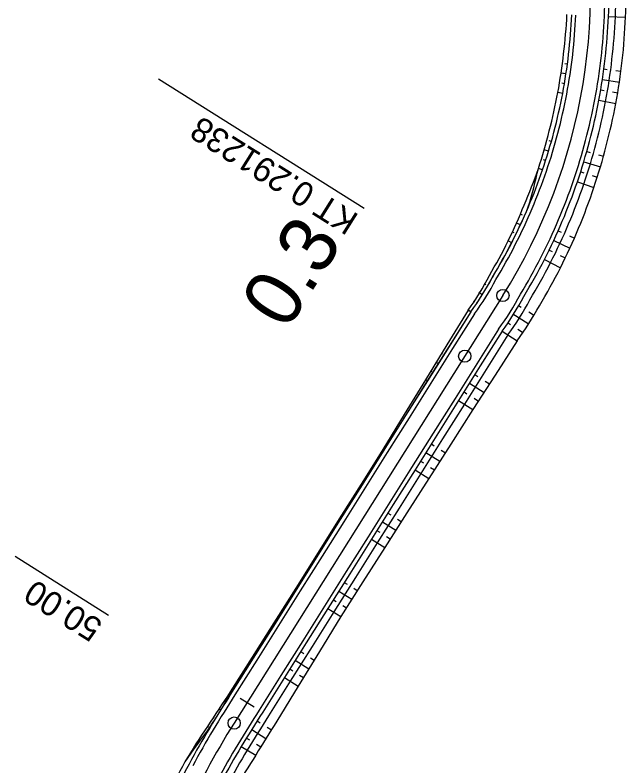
# Model space of a CAD drawing. Extents: x -481645 to -478728, y -1113199 to -1110710.
# Drawn here: x -479592.8 to -479518.1, y -1112691.1 to -1112599.2 of the extents above; entities that cross this region are included whole.
import ezdxf

# ---------------------------------------------------------------- set-up
doc = ezdxf.new("R2010")
doc.units = 0
for name, color, linetype in [('CP14_HRANA_TELESO', 7, 'Continuous'), ('CP14_OSA', 7, 'Continuous'), ('CP14_PRIKOP', 7, 'Continuous'), ('CP1_HATCH_SLOPE_L', 7, 'Continuous'), ('CP1_HATCH_SLOPE_R', 7, 'Continuous'), ('CP1_HLBODY', 7, 'Continuous'), ('CP1_HRANA_TELESO', 7, 'Continuous'), ('CP1_OSA', 7, 'Continuous'), ('CP1_STANICENI', 7, 'Continuous'), ('CP1_VOZOVKA', 7, 'Continuous'), ('CP1_ZPEVKRAJ', 7, 'Continuous')]:
    doc.layers.add(name, color=color, linetype=linetype)

msp = doc.modelspace()

# ---------------------------------------------------------------- linework, layer by layer
at = {"layer": 'CP14_HRANA_TELESO'}
for p, q in [((-479520.282, -1112599.413), (-479518.205, -1112599.503)), ((-479520.848, -1112605.837), (-479520.433, -1112605.892)), ((-479519.391, -1112606.031), (-479518.764, -1112606.115)), ((-479521.03, -1112607.114), (-479518.95, -1112607.429)), ((-479521.235, -1112608.388), (-479520.822, -1112608.458)), ((-479519.784, -1112608.634), (-479519.159, -1112608.741)), ((-479521.463, -1112609.658), (-479519.391, -1112610.048)), ((-479522.938, -1112615.935), (-479522.535, -1112616.049)), ((-479521.514, -1112616.338), (-479520.896, -1112616.513)), ((-479523.3, -1112617.174), (-479521.263, -1112617.789)), ((-479523.684, -1112618.405), (-479523.286, -1112618.534)), ((-479522.27, -1112618.86), (-479521.652, -1112619.059)), ((-479524.09, -1112619.63), (-479522.065, -1112620.322)), ((-479526.444, -1112625.634), (-479526.061, -1112625.804)), ((-479526.978, -1112626.808), (-479524.996, -1112627.732)), ((-479525.065, -1112626.246), (-479524.452, -1112626.519)), ((-479527.534, -1112627.973), (-479527.158, -1112628.156)), ((-479526.171, -1112628.638), (-479525.561, -1112628.935)), ((-479528.11, -1112629.127), (-479526.147, -1112630.129)), ((-479531.295, -1112634.734), (-479530.94, -1112634.957)), ((-479531.96, -1112635.792), (-479530.104, -1112636.958)), ((-479530.008, -1112635.543), (-479529.43, -1112635.906)), ((-479532.625, -1112636.851), (-479532.27, -1112637.074)), ((-479533.29, -1112637.909), (-479531.452, -1112639.064)), ((-479531.347, -1112637.654), (-479530.778, -1112638.011)), ((-479536.615, -1112643.201), (-479536.26, -1112643.424)), ((-479537.28, -1112644.26), (-479535.497, -1112645.38)), ((-479535.364, -1112643.987), (-479534.823, -1112644.327)), ((-479537.945, -1112645.318), (-479537.59, -1112645.541)), ((-479538.61, -1112646.377), (-479536.846, -1112647.485)), ((-479536.704, -1112646.098), (-479536.172, -1112646.432)), ((-479541.935, -1112651.669), (-479541.58, -1112651.892)), ((-479542.6, -1112652.727), (-479540.891, -1112653.801)), ((-479540.722, -1112652.431), (-479540.217, -1112652.748)), ((-479543.265, -1112653.785), (-479542.91, -1112654.008)), ((-479542.06, -1112654.542), (-479541.564, -1112654.854)), ((-479543.93, -1112654.844), (-479542.238, -1112655.907)), ((-479547.256, -1112660.136), (-479546.901, -1112660.358)), ((-479546.078, -1112660.876), (-479545.61, -1112661.17)), ((-479547.921, -1112661.194), (-479546.284, -1112662.223)), ((-479548.586, -1112662.253), (-479548.231, -1112662.476)), ((-479549.251, -1112663.311), (-479547.632, -1112664.328)), ((-479547.417, -1112662.986), (-479546.958, -1112663.275)), ((-479552.576, -1112668.603), (-479552.222, -1112668.826)), ((-479551.43, -1112669.324), (-479550.992, -1112669.598)), ((-479553.241, -1112669.662), (-479551.655, -1112670.658)), ((-479553.906, -1112670.72), (-479553.552, -1112670.943)), ((-479554.571, -1112671.778), (-479552.981, -1112672.777)), ((-479552.758, -1112671.442), (-479552.318, -1112671.718)), ((-479557.896, -1112677.07), (-479557.542, -1112677.293)), ((-479558.561, -1112678.129), (-479556.905, -1112679.169)), ((-479556.719, -1112677.81), (-479556.251, -1112678.104)), ((-479559.226, -1112679.187), (-479558.872, -1112679.41)), ((-479559.891, -1112680.246), (-479558.213, -1112681.3)), ((-479558.038, -1112679.934), (-479557.559, -1112680.235)), ((-479563.216, -1112685.538), (-479562.862, -1112685.76)), ((-479563.881, -1112686.596), (-479562.147, -1112687.686)), ((-479561.997, -1112686.304), (-479561.487, -1112686.624)), ((-479564.535, -1112687.641), (-479564.178, -1112687.861)), ((-479563.304, -1112688.4), (-479562.787, -1112688.72)), ((-479565.17, -1112688.685), (-479563.405, -1112689.745))]:
    msp.add_line(p, q, dxfattribs=at)
at = {"layer": 'CP14_OSA'}
msp.add_circle((-479537.855, -1112640.946), 0.75, dxfattribs=at)
at = {"layer": 'CP14_PRIKOP'}
for p, q in [((-479525.917, -1112605.161), (-479525.917, -1112605.161)), ((-479525.309, -1112605.242), (-479525.613, -1112605.202)), ((-479525.48, -1112606.439), (-479526.082, -1112606.348)), ((-479526.268, -1112607.533), (-479526.268, -1112607.533)), ((-479525.672, -1112607.634), (-479525.97, -1112607.584)), ((-479525.885, -1112608.825), (-479526.476, -1112608.714)), ((-479527.819, -1112614.556), (-479527.819, -1112614.556)), ((-479527.268, -1112614.712), (-479527.544, -1112614.634)), ((-479527.608, -1112615.873), (-479528.144, -1112615.711)), ((-479528.489, -1112616.86), (-479528.489, -1112616.86)), ((-479527.968, -1112617.028), (-479528.228, -1112616.944)), ((-479528.349, -1112618.176), (-479528.855, -1112618.003)), ((-479530.806, -1112623.694), (-479531.048, -1112623.587)), ((-479530.556, -1112623.806), (-479530.561, -1112623.804)), ((-479531.057, -1112624.907), (-479531.528, -1112624.688)), ((-479531.807, -1112625.888), (-479532.027, -1112625.78)), ((-479531.578, -1112625.999), (-479531.582, -1112625.997)), ((-479532.118, -1112627.081), (-479532.546, -1112626.863)), ((-479535.288, -1112632.225), (-479535.463, -1112632.115)), ((-479535.105, -1112632.34), (-479535.109, -1112632.338)), ((-479535.77, -1112633.398), (-479536.117, -1112633.18)), ((-479536.607, -1112634.348), (-479536.77, -1112634.246)), ((-479536.435, -1112634.457), (-479536.44, -1112634.454)), ((-479537.1, -1112635.515), (-479537.424, -1112635.311)), ((-479540.564, -1112640.72), (-479540.693, -1112640.639)), ((-479540.425, -1112640.807), (-479540.429, -1112640.804)), ((-479541.09, -1112641.866), (-479541.347, -1112641.704)), ((-479541.882, -1112642.844), (-479542.001, -1112642.77)), ((-479541.755, -1112642.924), (-479541.76, -1112642.922)), ((-479542.42, -1112643.982), (-479542.655, -1112643.835)), ((-479545.839, -1112649.216), (-479545.924, -1112649.162)), ((-479545.746, -1112649.274), (-479545.75, -1112649.272)), ((-479546.411, -1112650.333), (-479546.578, -1112650.228)), ((-479547.158, -1112651.34), (-479547.232, -1112651.293)), ((-479547.076, -1112651.391), (-479547.08, -1112651.388)), ((-479547.741, -1112652.45), (-479547.886, -1112652.359)), ((-479551.136, -1112657.698), (-479551.197, -1112657.66)), ((-479551.066, -1112657.742), (-479551.07, -1112657.739)), ((-479551.731, -1112658.8), (-479551.859, -1112658.72)), ((-479552.462, -1112659.816), (-479552.521, -1112659.78)), ((-479552.396, -1112659.859), (-479552.4, -1112659.856)), ((-479553.061, -1112660.917), (-479553.183, -1112660.84)), ((-479556.449, -1112666.17), (-479556.503, -1112666.136)), ((-479556.386, -1112666.209), (-479556.39, -1112666.206)), ((-479557.051, -1112667.267), (-479557.169, -1112667.193)), ((-479557.78, -1112668.286), (-479557.836, -1112668.251)), ((-479557.716, -1112668.326), (-479557.72, -1112668.323)), ((-479558.381, -1112669.384), (-479558.502, -1112669.308)), ((-479561.778, -1112674.632), (-479561.84, -1112674.592)), ((-479561.706, -1112674.676), (-479561.71, -1112674.674)), ((-479562.371, -1112675.735), (-479562.508, -1112675.649)), ((-479563.11, -1112676.747), (-479563.176, -1112676.706)), ((-479563.036, -1112676.793), (-479563.04, -1112676.79)), ((-479563.701, -1112677.851), (-479563.843, -1112677.762)), ((-479567.121, -1112683.084), (-479567.207, -1112683.03)), ((-479567.027, -1112683.144), (-479567.031, -1112683.141)), ((-479567.692, -1112684.202), (-479567.901, -1112684.07)), ((-479568.488, -1112685.2), (-479568.604, -1112685.128)), ((-479568.363, -1112685.277), (-479568.368, -1112685.274)), ((-479569.028, -1112686.368), (-479569.301, -1112686.205))]:
    msp.add_line(p, q, dxfattribs=at)
at = {"layer": 'CP1_HATCH_SLOPE_L'}
for p, q in [((-479581.391, -1112672.642), (-479592.822, -1112665.459)), ((-479565.303, -1112682.75), (-479563.61, -1112683.814))]:
    msp.add_line(p, q, dxfattribs=at)
at = {"layer": 'CP1_HATCH_SLOPE_R'}
msp.add_line((-479550.128, -1112622.886), (-479575.276, -1112607.085), dxfattribs=at)
for centre in [(-479533.193, -1112633.527), (-479566.038, -1112685.8)]:
    msp.add_circle(centre, 0.75, dxfattribs=at)
at = {"layer": 'CP1_HLBODY'}
for p, q in [((-479536.677, -1112635.781), (-479539.337, -1112640.015)), ((-479533.713, -1112637.643), (-479536.373, -1112641.877)), ((-479539.337, -1112640.015), (-479541.997, -1112644.248)), ((-479536.373, -1112641.877), (-479539.033, -1112646.11)), ((-479541.997, -1112644.248), (-479544.657, -1112648.482)), ((-479539.033, -1112646.11), (-479541.694, -1112650.344)), ((-479544.657, -1112648.482), (-479547.317, -1112652.716)), ((-479541.694, -1112650.344), (-479544.354, -1112654.578)), ((-479547.317, -1112652.716), (-479549.977, -1112656.949)), ((-479544.354, -1112654.578), (-479547.014, -1112658.811)), ((-479549.977, -1112656.949), (-479552.638, -1112661.183)), ((-479547.014, -1112658.811), (-479549.674, -1112663.045)), ((-479552.638, -1112661.183), (-479555.298, -1112665.417)), ((-479549.674, -1112663.045), (-479552.334, -1112667.279)), ((-479555.298, -1112665.417), (-479557.958, -1112669.65)), ((-479552.334, -1112667.279), (-479554.994, -1112671.512)), ((-479557.958, -1112669.65), (-479560.618, -1112673.884)), ((-479554.994, -1112671.512), (-479557.654, -1112675.746)), ((-479560.618, -1112673.884), (-479563.278, -1112678.118)), ((-479557.654, -1112675.746), (-479560.314, -1112679.98)), ((-479563.278, -1112678.118), (-479565.938, -1112682.351)), ((-479560.314, -1112679.98), (-479562.975, -1112684.213))]:
    msp.add_line(p, q, dxfattribs=at)
for centre, radius, start, end in [((-479592.464, -1112596.285), 71.75, 357.51853, 1.61109), ((-479592.464, -1112596.285), 68.25, 353.42598, 357.51853), ((-479592.464, -1112596.285), 71.75, 353.42598, 357.51853), ((-479592.464, -1112596.285), 68.25, 349.33342, 353.42598), ((-479592.464, -1112596.285), 71.75, 349.33342, 353.42598), ((-479592.464, -1112596.285), 68.25, 345.24086, 349.33342), ((-479592.464, -1112596.285), 71.75, 345.24087, 349.33342), ((-479592.464, -1112596.285), 68.25, 341.14831, 345.24086), ((-479592.464, -1112596.285), 71.75, 341.14831, 345.24087), ((-479592.464, -1112596.285), 68.25, 337.05575, 341.14831), ((-479592.464, -1112596.285), 71.75, 337.05576, 341.14831), ((-479592.464, -1112596.285), 68.25, 332.9632, 337.05575), ((-479592.464, -1112596.285), 71.75, 332.9632, 337.05576), ((-479592.464, -1112596.285), 68.25, 328.87064, 332.9632), ((-479592.464, -1112596.285), 71.75, 328.87064, 332.9632), ((-479564.216, -1112615.629), 34.125, 323.80531, 332.15563), ((-479562.724, -1112616.538), 35.875, 323.96449, 332.00589), ((-479308.142, -1112845.81), 305.25, 147.62272, 148.56787), ((-479314.087, -1112842.114), 294.75, 147.60788, 148.57291), ((-479481.366, -1112739.002), 101.75, 149.01874, 151.88353), ((-479481.366, -1112739.002), 98.25, 149.01874, 151.88353)]:
    msp.add_arc(centre, radius, start, end, dxfattribs=at)
at = {"layer": 'CP1_HRANA_TELESO'}
for p, q in [((-479537.424, -1112635.311), (-479540.039, -1112639.573)), ((-479531.452, -1112639.064), (-479534.149, -1112643.274)), ((-479540.039, -1112639.573), (-479542.655, -1112643.835)), ((-479534.149, -1112643.274), (-479536.846, -1112647.485)), ((-479542.655, -1112643.835), (-479545.271, -1112648.097)), ((-479545.271, -1112648.097), (-479547.886, -1112652.359)), ((-479536.846, -1112647.485), (-479539.543, -1112651.695)), ((-479539.543, -1112651.695), (-479542.238, -1112655.907)), ((-479547.886, -1112652.359), (-479550.534, -1112656.599)), ((-479542.238, -1112655.907), (-479544.935, -1112660.117)), ((-479550.534, -1112656.599), (-479553.183, -1112660.84)), ((-479544.935, -1112660.117), (-479547.632, -1112664.328)), ((-479553.183, -1112660.84), (-479555.836, -1112665.078)), ((-479547.632, -1112664.328), (-479550.329, -1112668.538)), ((-479555.836, -1112665.078), (-479558.502, -1112669.308)), ((-479558.502, -1112669.308), (-479561.173, -1112673.535)), ((-479550.329, -1112668.538), (-479552.981, -1112672.777)), ((-479552.981, -1112672.777), (-479555.597, -1112677.039)), ((-479561.173, -1112673.535), (-479563.843, -1112677.762)), ((-479555.597, -1112677.039), (-479558.213, -1112681.3)), ((-479563.843, -1112677.762), (-479566.512, -1112681.991)), ((-479558.213, -1112681.3), (-479560.826, -1112685.563))]:
    msp.add_line(p, q, dxfattribs=at)
for centre, radius, start, end in [((-479592.466, -1112596.575), 74.319, 357.74239, 1.83497), ((-479592.427, -1112595.835), 67.149, 353.04074, 357.13339), ((-479592.487, -1112596.585), 74.34, 353.65807, 357.75066), ((-479592.498, -1112596.511), 67.141, 349.52848, 353.62106), ((-479592.48, -1112596.386), 74.354, 349.41261, 353.50517), ((-479592.514, -1112596.506), 67.157, 345.43424, 349.52682), ((-479592.49, -1112596.399), 74.362, 345.33132, 349.42389), ((-479592.664, -1112596.958), 67.19, 341.74696, 345.83974), ((-479592.559, -1112596.599), 74.378, 341.40125, 345.49385), ((-479592.345, -1112595.973), 67.203, 336.77158, 340.86419), ((-479592.623, -1112596.703), 74.406, 337.4, 341.49263), ((-479592.92, -1112597.283), 67.231, 333.89718, 337.99028), ((-479592.651, -1112596.687), 74.438, 333.30448, 337.39711), ((-479592.763, -1112596.828), 67.292, 329.39779, 333.49052), ((-479592.528, -1112596.4), 74.458, 328.97207, 333.06463), ((-479564.782, -1112615.706), 33.657, 324.37327, 332.81233), ((-479561.419, -1112616.969), 37.231, 323.59814, 331.42023), ((-479311.308, -1112853.899), 307.703, 146.03535, 146.97631), ((-479317.766, -1112838.312), 287.073, 147.85302, 148.83354), ((-479484.027, -1112743.434), 102.697, 146.13362, 149.00204), ((-479483.185, -1112742.076), 95.78, 146.88158, 149.74836), ((-479481.642, -1112739.549), 102.842, 151.54244, 154.40728)]:
    msp.add_arc(centre, radius, start, end, dxfattribs=at)
at = {"layer": 'CP1_OSA'}
msp.add_line((-479533.193, -1112633.527), (-479566.038, -1112685.8), dxfattribs=at)
for centre, radius, start, end in [((-479592.464, -1112596.285), 70, 327.85751, 13.42691), ((-479481.366, -1112739.002), 100, 147.85753, 163.12732)]:
    msp.add_arc(centre, radius, start, end, dxfattribs=at)
at = {"layer": 'CP1_STANICENI'}
for p, q in [((-479536.677, -1112635.781), (-479539.337, -1112640.015)), ((-479533.713, -1112637.643), (-479536.373, -1112641.877)), ((-479539.337, -1112640.015), (-479541.997, -1112644.248)), ((-479536.373, -1112641.877), (-479539.033, -1112646.11)), ((-479541.997, -1112644.248), (-479544.657, -1112648.482)), ((-479539.033, -1112646.11), (-479541.694, -1112650.344)), ((-479544.657, -1112648.482), (-479547.317, -1112652.716)), ((-479541.694, -1112650.344), (-479544.354, -1112654.578)), ((-479547.317, -1112652.716), (-479549.977, -1112656.949)), ((-479544.354, -1112654.578), (-479547.014, -1112658.811)), ((-479549.977, -1112656.949), (-479552.638, -1112661.183)), ((-479547.014, -1112658.811), (-479549.674, -1112663.045)), ((-479552.638, -1112661.183), (-479555.298, -1112665.417)), ((-479549.674, -1112663.045), (-479552.334, -1112667.279)), ((-479555.298, -1112665.417), (-479557.958, -1112669.65)), ((-479552.334, -1112667.279), (-479554.994, -1112671.512)), ((-479557.958, -1112669.65), (-479560.618, -1112673.884)), ((-479554.994, -1112671.512), (-479557.654, -1112675.746)), ((-479560.618, -1112673.884), (-479563.278, -1112678.118)), ((-479557.654, -1112675.746), (-479560.314, -1112679.98)), ((-479563.278, -1112678.118), (-479565.938, -1112682.351)), ((-479560.314, -1112679.98), (-479562.975, -1112684.213))]:
    msp.add_line(p, q, dxfattribs=at)
for centre, radius, start, end in [((-479592.464, -1112596.285), 71.75, 357.51853, 1.61109), ((-479592.464, -1112596.285), 68.25, 353.42598, 357.51853), ((-479592.464, -1112596.285), 71.75, 353.42598, 357.51853), ((-479592.464, -1112596.285), 68.25, 349.33342, 353.42598), ((-479592.464, -1112596.285), 71.75, 349.33342, 353.42598), ((-479592.464, -1112596.285), 68.25, 345.24086, 349.33342), ((-479592.464, -1112596.285), 71.75, 345.24087, 349.33342), ((-479592.464, -1112596.285), 68.25, 341.14831, 345.24086), ((-479592.464, -1112596.285), 71.75, 341.14831, 345.24087), ((-479592.464, -1112596.285), 68.25, 337.05575, 341.14831), ((-479592.464, -1112596.285), 71.75, 337.05576, 341.14831), ((-479592.464, -1112596.285), 68.25, 332.9632, 337.05575), ((-479592.464, -1112596.285), 71.75, 332.9632, 337.05576), ((-479592.464, -1112596.285), 68.25, 328.87064, 332.9632), ((-479592.464, -1112596.285), 71.75, 328.87064, 332.9632), ((-479564.216, -1112615.629), 34.125, 323.80531, 332.15563), ((-479562.724, -1112616.538), 35.875, 323.96449, 332.00589), ((-479308.142, -1112845.81), 305.25, 147.62272, 148.56787), ((-479314.087, -1112842.114), 294.75, 147.60788, 148.57291), ((-479481.366, -1112739.002), 101.75, 149.01874, 151.88353), ((-479481.366, -1112739.002), 98.25, 149.01874, 151.88353)]:
    msp.add_arc(centre, radius, start, end, dxfattribs=at)
at = {"layer": 'CP1_VOZOVKA'}
for p, q in [((-479537.1, -1112635.515), (-479539.76, -1112639.749)), ((-479533.29, -1112637.909), (-479535.95, -1112642.143)), ((-479539.76, -1112639.749), (-479542.42, -1112643.982)), ((-479535.95, -1112642.143), (-479538.61, -1112646.377)), ((-479542.42, -1112643.982), (-479545.08, -1112648.216)), ((-479538.61, -1112646.377), (-479541.27, -1112650.61)), ((-479545.08, -1112648.216), (-479547.741, -1112652.45)), ((-479541.27, -1112650.61), (-479543.93, -1112654.844)), ((-479547.741, -1112652.45), (-479550.401, -1112656.683)), ((-479543.93, -1112654.844), (-479546.59, -1112659.077)), ((-479550.401, -1112656.683), (-479553.061, -1112660.917)), ((-479546.59, -1112659.077), (-479549.251, -1112663.311)), ((-479553.061, -1112660.917), (-479555.721, -1112665.151)), ((-479549.251, -1112663.311), (-479551.911, -1112667.545)), ((-479555.721, -1112665.151), (-479558.381, -1112669.384)), ((-479551.911, -1112667.545), (-479554.571, -1112671.778)), ((-479558.381, -1112669.384), (-479561.041, -1112673.618)), ((-479554.571, -1112671.778), (-479557.231, -1112676.012)), ((-479561.041, -1112673.618), (-479563.701, -1112677.851)), ((-479557.231, -1112676.012), (-479559.891, -1112680.246)), ((-479563.701, -1112677.851), (-479566.362, -1112682.085)), ((-479559.891, -1112680.246), (-479562.551, -1112684.479))]:
    msp.add_line(p, q, dxfattribs=at)
for centre, radius, start, end in [((-479592.464, -1112596.285), 72.25, 357.51853, 1.61109), ((-479592.464, -1112596.285), 67.75, 353.42598, 357.51853), ((-479592.464, -1112596.285), 72.25, 353.42598, 357.51853), ((-479592.464, -1112596.285), 67.75, 349.33342, 353.42598), ((-479592.464, -1112596.285), 72.25, 349.33342, 353.42598), ((-479592.464, -1112596.285), 67.75, 345.24086, 349.33342), ((-479592.464, -1112596.285), 72.25, 345.24087, 349.33342), ((-479592.464, -1112596.285), 67.75, 341.14831, 345.24086), ((-479592.464, -1112596.285), 72.25, 341.14831, 345.24087), ((-479592.464, -1112596.285), 67.75, 337.05575, 341.14831), ((-479592.464, -1112596.285), 72.25, 337.05576, 341.14831), ((-479592.464, -1112596.285), 67.75, 332.9632, 337.05575), ((-479592.464, -1112596.285), 72.25, 332.9632, 337.05576), ((-479592.464, -1112596.285), 67.75, 328.87064, 332.9632), ((-479592.464, -1112596.285), 72.25, 328.87064, 332.9632), ((-479564.429, -1112615.499), 33.875, 323.78125, 332.17832), ((-479562.51, -1112616.668), 36.125, 323.98599, 331.98571), ((-479307.293, -1112846.338), 306.75, 147.62477, 148.5672), ((-479314.937, -1112841.586), 293.25, 147.60569, 148.57368), ((-479481.366, -1112739.002), 102.25, 149.01874, 151.88353), ((-479481.366, -1112739.002), 97.75, 149.01874, 151.88353), ((-479481.366, -1112739.002), 102.25, 151.88353, 154.74832)]:
    msp.add_arc(centre, radius, start, end, dxfattribs=at)
at = {"layer": 'CP1_ZPEVKRAJ'}
for p, q in [((-479537.109, -1112635.51), (-479539.769, -1112639.743)), ((-479532.581, -1112638.355), (-479535.241, -1112642.589)), ((-479539.769, -1112639.743), (-479542.429, -1112643.977)), ((-479535.241, -1112642.589), (-479537.901, -1112646.822)), ((-479542.429, -1112643.977), (-479545.089, -1112648.211)), ((-479537.901, -1112646.822), (-479540.561, -1112651.056)), ((-479545.089, -1112648.211), (-479547.749, -1112652.444)), ((-479540.561, -1112651.056), (-479543.221, -1112655.289)), ((-479547.749, -1112652.444), (-479550.409, -1112656.678)), ((-479543.221, -1112655.289), (-479545.881, -1112659.523)), ((-479550.409, -1112656.678), (-479553.069, -1112660.912)), ((-479545.881, -1112659.523), (-479548.541, -1112663.757)), ((-479553.069, -1112660.912), (-479555.729, -1112665.145)), ((-479548.541, -1112663.757), (-479551.201, -1112667.99)), ((-479555.729, -1112665.145), (-479558.39, -1112669.379)), ((-479551.201, -1112667.99), (-479553.862, -1112672.224)), ((-479558.39, -1112669.379), (-479561.05, -1112673.613)), ((-479553.862, -1112672.224), (-479556.522, -1112676.458)), ((-479561.05, -1112673.613), (-479563.71, -1112677.846)), ((-479556.522, -1112676.458), (-479559.182, -1112680.691)), ((-479563.71, -1112677.846), (-479566.37, -1112682.08)), ((-479559.182, -1112680.691), (-479561.842, -1112684.925))]:
    msp.add_line(p, q, dxfattribs=at)
for centre, radius, start, end in [((-479592.464, -1112596.285), 73.088, 357.51854, 1.61109), ((-479592.464, -1112596.285), 73.088, 353.42598, 357.51854), ((-479592.464, -1112596.285), 73.088, 349.33343, 353.42598), ((-479592.464, -1112596.285), 73.088, 345.24087, 349.33343), ((-479592.464, -1112596.285), 73.088, 341.14831, 345.24087), ((-479594.699, -1112603.25), 67.478, 343.25369, 347.37042), ((-479592.464, -1112596.285), 73.088, 337.05576, 341.14831), ((-479592.464, -1112596.285), 67.74, 332.9632, 337.05575), ((-479592.464, -1112596.285), 73.088, 332.9632, 337.05576), ((-479592.464, -1112596.285), 67.74, 328.87064, 332.96319), ((-479592.464, -1112596.285), 73.088, 328.87065, 332.9632), ((-479564.434, -1112615.497), 33.87, 323.78077, 332.17878), ((-479562.153, -1112616.886), 36.544, 324.02138, 331.95254), ((-479307.276, -1112846.349), 306.78, 147.62481, 148.56718), ((-479316.359, -1112840.701), 290.737, 147.60198, 148.57499), ((-479487.459, -1112748.494), 102.543, 142.70623, 145.58845), ((-479481.366, -1112739.002), 96.912, 149.01874, 151.88353)]:
    msp.add_arc(centre, radius, start, end, dxfattribs=at)

# ---------------------------------------------------------------- texts
at = {"layer": 'CP14_OSA'}
msp.add_text('0.3', height=7, rotation=57.81189, dxfattribs=at).set_placement((-479559.606, -1112637.958))
at = {"layer": 'CP1_HATCH_SLOPE_L'}
msp.add_text('50.00', height=3, rotation=147.85752, dxfattribs=at).set_placement((-479581.922, -1112673.489))
at = {"layer": 'CP1_HATCH_SLOPE_R'}
msp.add_text('KT 0.291238', height=3, rotation=147.85752, dxfattribs=at).set_placement((-479550.659, -1112623.733))

doc.saveas('drawing.dxf')
